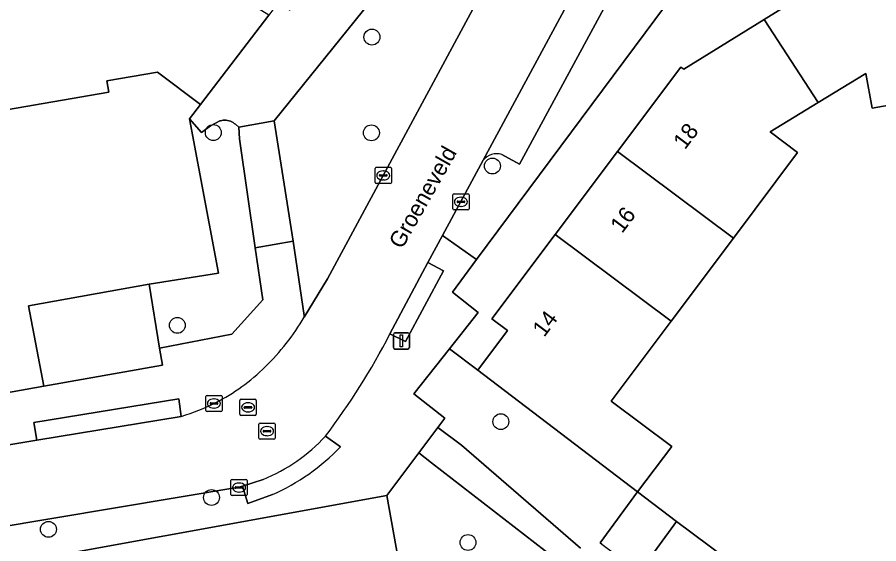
# Model space of a CAD drawing. Extents: x 157793 to 159380, y 380877 to 382313.
# Drawn here: x 158837.1 to 158890.1, y 381502.4 to 381534.8 of the extents above; entities that cross this region are included whole.
import ezdxf

# ---------------------------------------------------------------- set-up
doc = ezdxf.new("R2010")
doc.units = 0
for name, color, linetype in [('IMGEO_Boom', 7, 'Continuous'), ('IMGEO_Erf', 7, 'Continuous'), ('IMGEO_Groenvoorziening', 7, 'Continuous'), ('IMGEO_Kolk', 7, 'Continuous'), ('IMGEO_Lichtmast', 7, 'Continuous'), ('IMGEO_Openbare_ruimte_label', 7, 'Continuous'), ('IMGEO_Pand', 7, 'Continuous'), ('IMGEO_Pand_nummerreeks', 7, 'Continuous'), ('IMGEO_Parkeervlak_open', 7, 'Continuous'), ('IMGEO_Rijbaan_lokaal_open', 7, 'Continuous'), ('IMGEO_Rioolput', 7, 'Continuous'), ('IMGEO_Voetpad_halfverhard', 7, 'Continuous'), ('IMGEO_Voetpad_open', 7, 'Continuous')]:
    doc.layers.add(name, color=color, linetype=linetype)

msp = doc.modelspace()

# ---------------------------------------------------------------- linework, layer by layer
at = {"layer": 'IMGEO_Boom'}
for centre in [(158858.904, 381533.615), (158849.137, 381527.732), (158858.872, 381527.715), (158866.322, 381525.671), (158846.923, 381515.857), (158866.839, 381509.926), (158849.026, 381505.253), (158838.988, 381503.291), (158864.819, 381502.479)]:
    msp.add_circle(centre, 0.489, dxfattribs=at)
at = {"layer": 'IMGEO_Erf'}
for points in [[(158918.694, 381549.068), (158882.161, 381542.571), (158865.352, 381519.916), (158863.858, 381517.903), (158865.454, 381516.645), (158863.686, 381514.412), (158865.416, 381513.095), (158867.254, 381515.545), (158866.294, 381516.266), (158870.19, 381521.457), (158874.029, 381526.571), (158877.926, 381531.763), (158878.099, 381531.633), (158883.05, 381534.703), (158888.206, 381537.9), (158888.102, 381538.144), (158894.428, 381539.262)], [(158828.134, 381510.225), (158838.701, 381512.102), (158837.769, 381517.058), (158845.181, 381518.399), (158849.462, 381519.078), (158847.669, 381528.576), (158848.34, 381529.456), (158845.712, 381531.459), (158842.592, 381530.919), (158842.713, 381530.217), (158836.41, 381529.127)], [(158896.003, 381530.342), (158889.704, 381529.231), (158889.303, 381531.375), (158886.37, 381529.576), (158883.423, 381527.769), (158885.115, 381526.499), (158881.155, 381521.223), (158877.318, 381516.11), (158873.63, 381511.196), (158877.359, 381508.397), (158875.262, 381505.602), (158877.655, 381503.765), (158882.73, 381500), (158888.398, 381495.795), (158894.963, 381504.865)], [(158860.565, 381479.24), (158863.743, 381483.524), (158859.815, 381505.375), (158805.36, 381495.485)]]:
    msp.add_lwpolyline(points, dxfattribs=at)
at = {"layer": 'IMGEO_Groenvoorziening'}
for points in [[(158854.056, 381521.044), (158854.726, 381516.466), (158854.742, 381516.358), (158856.166, 381518.728), (158866.826, 381538.508), (158869.968, 381543.62), (158871.143, 381545.022), (158868.278, 381547.552), (158852.887, 381528.452)], [(158850.756, 381527.35), (158850.702, 381528.071), (158850.496, 381528.241), (158850.426, 381528.298), (158850.351, 381528.349), (158850.273, 381528.392), (158850.19, 381528.428), (158850.105, 381528.457), (158850.018, 381528.478), (158849.929, 381528.491), (158849.839, 381528.496), (158849.749, 381528.494), (158849.659, 381528.483), (158849.571, 381528.464), (158849.53, 381528.452), (158848.971, 381528.15), (158848.41, 381527.744), (158847.669, 381528.576), (158849.462, 381519.078), (158845.181, 381518.399), (158845.829, 381514.462), (158850.271, 381515.324), (158852.18, 381517.438), (158851.72, 381520.638)]]:
    msp.add_lwpolyline(points, close=True, dxfattribs=at)
for points in [[(158873.064, 381502.377), (158872.962, 381502.452), (158875.262, 381505.602), (158865.416, 381513.095), (158863.686, 381514.412), (158861.485, 381511.632), (158863.402, 381510.145), (158862.964, 381509.563), (158864.418, 381508.475), (158871.755, 381502.137)], [(158874.633, 381498.08), (158872.112, 381500), (158862.576, 381507.38), (158861.794, 381508.006), (158859.815, 381505.375), (158863.743, 381483.524), (158860.565, 381479.24), (158860.197, 381478.743), (158863.26, 381479.299), (158874.748, 381493.99)], [(158886.123, 381492.453), (158888.398, 381495.795), (158882.73, 381500), (158877.655, 381503.765), (158875.39, 381500.668), (158873.863, 381501.79)]]:
    msp.add_lwpolyline(points, dxfattribs=at)
at = {"layer": 'IMGEO_Kolk'}
for p, q in [((158859.1, 381524.666), (158859.1, 381525.518)), ((158859.175, 381525.592), (158860.027, 381525.592)), ((158860.101, 381525.518), (158860.101, 381524.666)), ((158859.359, 381525.086), (158859.359, 381525.098)), ((158859.797, 381525.049), (158859.399, 381525.049)), ((158859.402, 381525.135), (158859.8, 381525.135)), ((158859.588, 381525.372), (158859.613, 381525.372)), ((158859.843, 381525.098), (158859.843, 381525.086)), ((158860.027, 381524.592), (158859.175, 381524.592)), ((158859.611, 381524.812), (158859.586, 381524.812)), ((158863.883, 381523.04), (158863.883, 381523.892)), ((158863.958, 381523.966), (158864.81, 381523.966)), ((158864.884, 381523.892), (158864.884, 381523.04)), ((158864.142, 381523.46), (158864.142, 381523.472)), ((158864.58, 381523.423), (158864.182, 381523.423)), ((158864.185, 381523.509), (158864.583, 381523.509)), ((158864.371, 381523.746), (158864.396, 381523.746)), ((158864.626, 381523.472), (158864.626, 381523.46)), ((158864.81, 381522.966), (158863.958, 381522.966)), ((158864.394, 381523.186), (158864.369, 381523.186)), ((158848.676, 381510.616), (158848.676, 381511.468)), ((158848.751, 381511.542), (158849.603, 381511.542)), ((158848.978, 381511.085), (158849.376, 381511.085)), ((158849.164, 381511.322), (158849.189, 381511.322)), ((158849.677, 381511.468), (158849.677, 381510.616)), ((158848.935, 381511.036), (158848.935, 381511.048)), ((158849.373, 381510.999), (158848.975, 381510.999)), ((158849.187, 381510.762), (158849.162, 381510.762)), ((158849.419, 381511.048), (158849.419, 381511.036)), ((158849.603, 381510.542), (158848.751, 381510.542)), ((158850.298, 381506.367), (158851.15, 381506.367)), ((158850.223, 381505.441), (158850.223, 381506.293)), ((158850.482, 381505.861), (158850.482, 381505.873)), ((158850.92, 381505.824), (158850.522, 381505.824)), ((158850.525, 381505.91), (158850.923, 381505.91)), ((158850.711, 381506.147), (158850.736, 381506.147)), ((158850.966, 381505.873), (158850.966, 381505.861)), ((158851.224, 381506.293), (158851.224, 381505.441)), ((158851.15, 381505.367), (158850.298, 381505.367)), ((158850.734, 381505.587), (158850.709, 381505.587))]:
    msp.add_line(p, q, dxfattribs=at)
for points in [[(158859.1, 381524.666), (158859.1, 381525.518)], [(158859.175, 381525.592), (158860.027, 381525.592)], [(158860.101, 381525.518), (158860.101, 381524.666)], [(158860.027, 381524.592), (158859.175, 381524.592)], [(158863.883, 381523.04), (158863.883, 381523.892)], [(158863.958, 381523.966), (158864.81, 381523.966)], [(158864.884, 381523.892), (158864.884, 381523.04)], [(158864.81, 381522.966), (158863.958, 381522.966)], [(158848.676, 381510.616), (158848.676, 381511.468)], [(158848.751, 381511.542), (158849.603, 381511.542)], [(158849.677, 381511.468), (158849.677, 381510.616)], [(158849.603, 381510.542), (158848.751, 381510.542)], [(158850.298, 381506.367), (158851.15, 381506.367)], [(158850.223, 381505.441), (158850.223, 381506.293)], [(158851.224, 381506.293), (158851.224, 381505.441)], [(158851.15, 381505.367), (158850.298, 381505.367)]]:
    msp.add_lwpolyline(points, dxfattribs=at)
for centre, radius, start, end in [((158859.177, 381525.516), 0.0765, 91.552, 178.448), ((158859.177, 381525.516), 0.0765, 91.552, 178.448), ((158860.025, 381525.516), 0.0765, 1.552, 88.448), ((158860.025, 381525.516), 0.0765, 1.552, 88.448), ((158859.399, 381525.095), 0.0403, 85.8775, 175.7526), ((158859.396, 381525.085), 0.0366, 178.938, 274.7102), ((158859.8, 381525.092), 0.043, 264.8664, 352.4533), ((158859.804, 381525.097), 0.0386, 1.7309, 96.639), ((158859.177, 381524.668), 0.0765, 181.552, 268.448), ((158859.177, 381524.668), 0.0765, 181.552, 268.448), ((158860.025, 381524.668), 0.0765, 271.552, 358.448), ((158860.025, 381524.668), 0.0765, 271.552, 358.448), ((158863.96, 381523.89), 0.0765, 91.552, 178.448), ((158863.96, 381523.89), 0.0765, 91.552, 178.448), ((158864.808, 381523.89), 0.0765, 1.552, 88.448), ((158864.808, 381523.89), 0.0765, 1.552, 88.448), ((158864.182, 381523.469), 0.0403, 85.8775, 175.7526), ((158864.179, 381523.459), 0.0366, 178.938, 274.7102), ((158864.583, 381523.466), 0.043, 264.8664, 352.4533), ((158864.587, 381523.471), 0.0386, 1.7309, 96.639), ((158863.96, 381523.042), 0.0765, 181.552, 268.448), ((158863.96, 381523.042), 0.0765, 181.552, 268.448), ((158864.808, 381523.042), 0.0765, 271.552, 358.448), ((158864.808, 381523.042), 0.0765, 271.552, 358.448), ((158848.753, 381511.466), 0.0765, 91.552, 178.448), ((158848.753, 381511.466), 0.0765, 91.552, 178.448), ((158848.975, 381511.045), 0.0403, 85.8775, 175.7526), ((158849.38, 381511.047), 0.0386, 1.7309, 96.639), ((158849.601, 381511.466), 0.0765, 1.552, 88.448), ((158849.601, 381511.466), 0.0765, 1.552, 88.448), ((158848.753, 381510.618), 0.0765, 181.552, 268.448), ((158848.753, 381510.618), 0.0765, 181.552, 268.448), ((158848.972, 381511.035), 0.0366, 178.938, 274.7102), ((158849.376, 381511.042), 0.043, 264.8664, 352.4533), ((158849.601, 381510.618), 0.0765, 271.552, 358.448), ((158849.601, 381510.618), 0.0765, 271.552, 358.448), ((158850.3, 381506.291), 0.0765, 91.552, 178.448), ((158850.3, 381506.291), 0.0765, 91.552, 178.448), ((158851.148, 381506.291), 0.0765, 1.552, 88.448), ((158851.148, 381506.291), 0.0765, 1.552, 88.448), ((158850.522, 381505.87), 0.0403, 85.8775, 175.7526), ((158850.519, 381505.86), 0.0366, 178.938, 274.7102), ((158850.923, 381505.867), 0.043, 264.8664, 352.4533), ((158850.927, 381505.872), 0.0386, 1.7309, 96.639), ((158850.3, 381505.443), 0.0765, 181.552, 268.448), ((158850.3, 381505.443), 0.0765, 181.552, 268.448), ((158851.148, 381505.443), 0.0765, 271.552, 358.448), ((158851.148, 381505.443), 0.0765, 271.552, 358.448)]:
    msp.add_arc(centre, radius, start, end, dxfattribs=at)
for centre, major_axis, ratio, start_param, end_param in [((158859.587, 381525.092), (-0.387, 0.002), 0.722429, 4.712389, 7.853982), ((158859.612, 381525.092), (-0.39, 0.002), 0.717154, 1.570796, 4.712389), ((158864.37, 381523.466), (-0.387, 0.002), 0.722429, 4.712389, 7.853982), ((158864.395, 381523.466), (-0.39, 0.002), 0.717154, 1.570796, 4.712389), ((158849.163, 381511.042), (-0.387, 0.002), 0.722429, 4.712389, 7.853982), ((158849.188, 381511.042), (-0.39, 0.002), 0.717154, 1.570796, 4.712389), ((158850.71, 381505.867), (-0.387, 0.002), 0.722429, 4.712389, 7.853982), ((158850.735, 381505.867), (-0.39, 0.002), 0.717154, 1.570796, 4.712389)]:
    msp.add_ellipse(centre, major_axis=major_axis, ratio=ratio, start_param=start_param, end_param=end_param, dxfattribs=at)
at = {"layer": 'IMGEO_Lichtmast'}
for p, q in [((158860.323, 381515.4), (158861.113, 381515.4)), ((158861.113, 381515.4), (158860.323, 381515.4)), ((158860.223, 381514.5), (158860.223, 381515.3)), ((158860.223, 381515.3), (158860.223, 381514.5)), ((158861.213, 381515.3), (158861.213, 381514.5)), ((158861.213, 381514.5), (158861.213, 381515.3)), ((158861.113, 381514.4), (158860.323, 381514.4)), ((158860.323, 381514.4), (158861.113, 381514.4))]:
    msp.add_line(p, q, dxfattribs=at)
msp.add_lwpolyline([(158860.643, 381515.275), (158860.793, 381515.275), (158860.793, 381514.525), (158860.643, 381514.525), (158860.643, 381515.275)], dxfattribs=at)
for centre, start, end in [((158860.323, 381515.3), 90, 180), ((158860.323, 381515.3), 90, 180), ((158861.113, 381515.3), 0, 90), ((158861.113, 381515.3), 360, 90), ((158860.323, 381514.5), 180, 270), ((158860.323, 381514.5), 180, 270), ((158861.113, 381514.5), 270, 0), ((158861.113, 381514.5), 270, 0)]:
    msp.add_arc(centre, 0.1, start, end, dxfattribs=at)
at = {"layer": 'IMGEO_Pand'}
for points in [[(158842.713, 381530.217), (158842.592, 381530.919), (158845.712, 381531.459), (158848.34, 381529.456), (158852.55, 381534.973), (158847.859, 381537.908), (158842.854, 381541.039), (158841.448, 381538.851), (158841.227, 381539.007), (158834.891, 381537.912), (158836.41, 381529.127)], [(158886.37, 381529.576), (158889.303, 381531.375), (158889.704, 381529.231), (158896.003, 381530.342), (158894.428, 381539.262), (158888.102, 381538.144), (158888.206, 381537.9), (158883.05, 381534.703)], [(158874.029, 381526.571), (158881.155, 381521.223), (158885.115, 381526.499), (158883.423, 381527.769), (158886.37, 381529.576), (158883.05, 381534.703), (158878.099, 381531.633), (158877.926, 381531.763)], [(158870.19, 381521.457), (158877.318, 381516.11), (158881.155, 381521.223), (158874.029, 381526.571)], [(158870.19, 381521.457), (158866.294, 381516.266), (158867.254, 381515.545), (158865.416, 381513.095), (158875.262, 381505.602), (158877.359, 381508.397), (158873.63, 381511.196), (158877.318, 381516.11)]]:
    msp.add_lwpolyline(points, close=True, dxfattribs=at)
at = {"layer": 'IMGEO_Parkeervlak_open'}
for points in [[(158872.547, 381538.646), (158865.753, 381526.026)], [(158866.899, 381526.386), (158867.997, 381525.779), (158873.99, 381536.868), (158872.882, 381537.498)]]:
    msp.add_lwpolyline(points, dxfattribs=at)
msp.add_lwpolyline([(158838.701, 381512.102), (158846.003, 381513.408), (158845.829, 381514.462), (158845.181, 381518.399), (158837.769, 381517.058)], close=True, dxfattribs=at)
msp.add_arc((158866.591, 381525.362), 1.069, 73.2529, 141.6259, dxfattribs=at)
at = {"layer": 'IMGEO_Rijbaan_lokaal_open'}
for points in [[(158884.486, 381548.612), (158888.779, 381550.057), (158887.251, 381554.651), (158883.052, 381553.328), (158881.174, 381552.647), (158879.35, 381551.852), (158877.663, 381550.759), (158874.753, 381548.609), (158872.575, 381546.542), (158871.143, 381545.022), (158869.968, 381543.62), (158866.826, 381538.508), (158856.166, 381518.728), (158854.742, 381516.358)], [(158860.008, 381515.325), (158862.345, 381519.719), (158863.25, 381521.395), (158865.753, 381526.026), (158872.547, 381538.646)], [(158847.169, 381510.252), (158838.269, 381508.775), (158823.442, 381506.315), (158811.565, 381504.345), (158804.193, 381503.122)], [(158804.146, 381498.088), (158804.589, 381498.163), (158810.524, 381499.156), (158819.707, 381500.694), (158827.913, 381502.067), (158850.702, 381505.883), (158850.933, 381505.957), (158852.204, 381506.363)]]:
    msp.add_lwpolyline(points, dxfattribs=at)
for centre, radius, start, end in [((158841.457, 381524.32), 15.488, 314.6038, 329.0636), ((158822.527, 381534.535), 42.117, 322.7408, 332.8643), ((158843.714, 381522.043), 12.282, 297.0283, 314.5698), ((158843.725, 381521.951), 12.195, 286.4057, 297.1785), ((158848.243, 381516.16), 10.567, 292.0146, 317.6125)]:
    msp.add_arc(centre, radius, start, end, dxfattribs=at)
at = {"layer": 'IMGEO_Rioolput'}
for p, q in [((158850.777, 381510.38), (158850.777, 381511.232)), ((158850.852, 381511.306), (158851.704, 381511.306)), ((158851.265, 381511.086), (158851.29, 381511.086)), ((158851.778, 381511.232), (158851.778, 381510.38)), ((158851.036, 381510.8), (158851.036, 381510.812)), ((158851.474, 381510.763), (158851.076, 381510.763)), ((158851.079, 381510.849), (158851.477, 381510.849)), ((158851.52, 381510.812), (158851.52, 381510.8)), ((158851.704, 381510.306), (158850.852, 381510.306)), ((158851.288, 381510.526), (158851.263, 381510.526)), ((158851.947, 381508.916), (158851.947, 381509.768)), ((158852.022, 381509.842), (158852.874, 381509.842)), ((158852.435, 381509.622), (158852.46, 381509.622)), ((158852.948, 381509.768), (158852.948, 381508.916)), ((158852.206, 381509.336), (158852.206, 381509.348)), ((158852.644, 381509.299), (158852.246, 381509.299)), ((158852.249, 381509.385), (158852.647, 381509.385)), ((158852.458, 381509.062), (158852.433, 381509.062)), ((158852.69, 381509.348), (158852.69, 381509.336)), ((158852.874, 381508.842), (158852.022, 381508.842))]:
    msp.add_line(p, q, dxfattribs=at)
for points in [[(158850.777, 381510.38), (158850.777, 381511.232)], [(158850.852, 381511.306), (158851.704, 381511.306)], [(158851.778, 381511.232), (158851.778, 381510.38)], [(158851.704, 381510.306), (158850.852, 381510.306)], [(158851.947, 381508.916), (158851.947, 381509.768)], [(158852.022, 381509.842), (158852.874, 381509.842)], [(158852.948, 381509.768), (158852.948, 381508.916)], [(158852.874, 381508.842), (158852.022, 381508.842)]]:
    msp.add_lwpolyline(points, dxfattribs=at)
for centre, radius, start, end in [((158850.854, 381511.23), 0.0765, 91.552, 178.448), ((158850.854, 381511.23), 0.0765, 91.552, 178.448), ((158851.702, 381511.23), 0.0765, 1.552, 88.448), ((158851.702, 381511.23), 0.0765, 1.552, 88.448), ((158851.076, 381510.809), 0.0403, 85.8775, 175.7526), ((158851.073, 381510.799), 0.0366, 178.938, 274.7102), ((158851.477, 381510.806), 0.043, 264.8664, 352.4533), ((158851.481, 381510.811), 0.0386, 1.7309, 96.639), ((158850.854, 381510.382), 0.0765, 181.552, 268.448), ((158850.854, 381510.382), 0.0765, 181.552, 268.448), ((158851.702, 381510.382), 0.0765, 271.552, 358.448), ((158851.702, 381510.382), 0.0765, 271.552, 358.448), ((158852.024, 381509.766), 0.0765, 91.552, 178.448), ((158852.024, 381509.766), 0.0765, 91.552, 178.448), ((158852.872, 381509.766), 0.0765, 1.552, 88.448), ((158852.872, 381509.766), 0.0765, 1.552, 88.448), ((158852.246, 381509.345), 0.0403, 85.8775, 175.7526), ((158852.243, 381509.335), 0.0366, 178.938, 274.7102), ((158852.647, 381509.342), 0.043, 264.8664, 352.4533), ((158852.651, 381509.347), 0.0386, 1.7309, 96.639), ((158852.024, 381508.918), 0.0765, 181.552, 268.448), ((158852.024, 381508.918), 0.0765, 181.552, 268.448), ((158852.872, 381508.918), 0.0765, 271.552, 358.448), ((158852.872, 381508.918), 0.0765, 271.552, 358.448)]:
    msp.add_arc(centre, radius, start, end, dxfattribs=at)
for centre, major_axis, ratio, start_param, end_param in [((158851.264, 381510.806), (-0.387, 0.002), 0.722429, 4.712389, 7.853982), ((158851.289, 381510.806), (-0.39, 0.002), 0.717154, 1.570796, 4.712389), ((158852.434, 381509.342), (-0.387, 0.002), 0.722429, 4.712389, 7.853982), ((158852.459, 381509.342), (-0.39, 0.002), 0.717154, 1.570796, 4.712389)]:
    msp.add_ellipse(centre, major_axis=major_axis, ratio=ratio, start_param=start_param, end_param=end_param, dxfattribs=at)
at = {"layer": 'IMGEO_Voetpad_halfverhard'}
for points in [[(158853.874, 381535.244), (158853.168, 381535.783), (158852.55, 381534.973), (158848.34, 381529.456), (158847.669, 381528.576), (158848.41, 381527.744), (158848.971, 381528.15), (158849.53, 381528.452), (158849.571, 381528.464), (158849.659, 381528.483), (158849.749, 381528.494), (158849.839, 381528.496), (158849.929, 381528.491), (158850.018, 381528.478), (158850.105, 381528.457), (158850.19, 381528.428), (158850.273, 381528.392), (158850.351, 381528.349), (158850.426, 381528.298), (158850.496, 381528.241), (158850.702, 381528.071), (158852.887, 381528.452), (158868.278, 381547.552)], [(158871.755, 381502.137), (158864.418, 381508.475), (158862.964, 381509.563), (158861.794, 381508.006), (158862.576, 381507.38), (158872.112, 381500), (158874.633, 381498.08), (158879.791, 381494.103)]]:
    msp.add_lwpolyline(points, dxfattribs=at)
at = {"layer": 'IMGEO_Voetpad_open'}
for points in [[(158865.753, 381526.026), (158863.25, 381521.395), (158865.352, 381519.916), (158882.161, 381542.571), (158918.694, 381549.068), (158918.922, 381547.831), (158931.422, 381550.124), (158931.608, 381548.93), (158943.033, 381550.984), (158944.307, 381551.213), (158944.519, 381549.924), (158949.884, 381550.784), (158950.902, 381544.889), (158954.295, 381545.549), (158953.582, 381549.739)], [(158872.882, 381537.498), (158873.99, 381536.868), (158867.997, 381525.779), (158866.899, 381526.386)], [(158862.964, 381509.563), (158863.402, 381510.145), (158861.485, 381511.632), (158863.686, 381514.412), (158865.454, 381516.645), (158863.858, 381517.903), (158865.352, 381519.916), (158863.25, 381521.395), (158862.345, 381519.719), (158863.305, 381519.221), (158860.973, 381514.867), (158860.008, 381515.325)], [(158854.742, 381516.358), (158854.726, 381516.466), (158854.056, 381521.044), (158851.72, 381520.638), (158852.18, 381517.438), (158850.271, 381515.324), (158845.829, 381514.462), (158846.003, 381513.408), (158838.701, 381512.102), (158828.134, 381510.225), (158822.135, 381509.159), (158818.814, 381508.579), (158811.648, 381507.416), (158804.87, 381506.199)], [(158804.193, 381503.122), (158811.565, 381504.345), (158811.403, 381505.418), (158823.265, 381507.391), (158823.442, 381506.315), (158838.269, 381508.775), (158838.089, 381509.869), (158847.008, 381511.327)], [(158847.008, 381511.327), (158847.169, 381510.252)], [(158805.36, 381495.485), (158859.815, 381505.375), (158861.794, 381508.006), (158862.964, 381509.563)], [(158856.971, 381508.376), (158856.048, 381509.036)], [(158856.048, 381509.036), (158856.971, 381508.376)], [(158852.204, 381506.363), (158850.933, 381505.957), (158851.262, 381504.892), (158852.775, 381505.433)], [(158852.775, 381505.433), (158851.262, 381504.892), (158850.933, 381505.957), (158850.702, 381505.883), (158827.913, 381502.067), (158828.097, 381500.99), (158819.904, 381499.63), (158819.707, 381500.694), (158810.524, 381499.156), (158810.719, 381498.089), (158804.745, 381497.097), (158804.589, 381498.163), (158804.146, 381498.088)]]:
    msp.add_lwpolyline(points, dxfattribs=at)
for points in [[(158851.72, 381520.638), (158854.056, 381521.044), (158852.887, 381528.452), (158850.702, 381528.071), (158850.756, 381527.35)], [(158860.008, 381515.325), (158860.973, 381514.867), (158863.305, 381519.221), (158862.345, 381519.719)], [(158847.169, 381510.252), (158847.008, 381511.327), (158838.089, 381509.869), (158838.269, 381508.775)], [(158873.863, 381501.79), (158875.39, 381500.668), (158877.655, 381503.765), (158875.262, 381505.602), (158872.962, 381502.452), (158873.064, 381502.377)]]:
    msp.add_lwpolyline(points, close=True, dxfattribs=at)
for centre, radius, start, end in [((158866.591, 381525.362), 1.069, 73.2529, 141.6259), ((158841.457, 381524.32), 15.488, 314.6038, 329.0636), ((158822.527, 381534.535), 42.117, 322.7408, 332.8643), ((158843.714, 381522.043), 12.282, 297.0283, 314.5698), ((158843.725, 381521.951), 12.195, 286.4057, 297.1785), ((158848.243, 381516.16), 10.567, 292.0146, 317.6125), ((158847.389, 381517.575), 13.283, 293.9216, 316.1686), ((158847.389, 381517.575), 13.283, 293.9216, 316.1686)]:
    msp.add_arc(centre, radius, start, end, dxfattribs=at)

# ---------------------------------------------------------------- texts
at = {"layer": 'IMGEO_Openbare_ruimte_label'}
msp.add_text('Groeneveld', height=1, rotation=60.4612, dxfattribs=at).set_placement((158860.758, 381520.504))
at = {"layer": 'IMGEO_Pand_nummerreeks'}
for s, rotation, p in [('18', 53.107, (158878.175, 381526.632)), ('16', 53.107, (158874.306, 381521.476)), ('14', 53.1099, (158869.507, 381515.082))]:
    msp.add_text(s, height=1, rotation=rotation, dxfattribs=at).set_placement(p)

doc.saveas('drawing.dxf')
